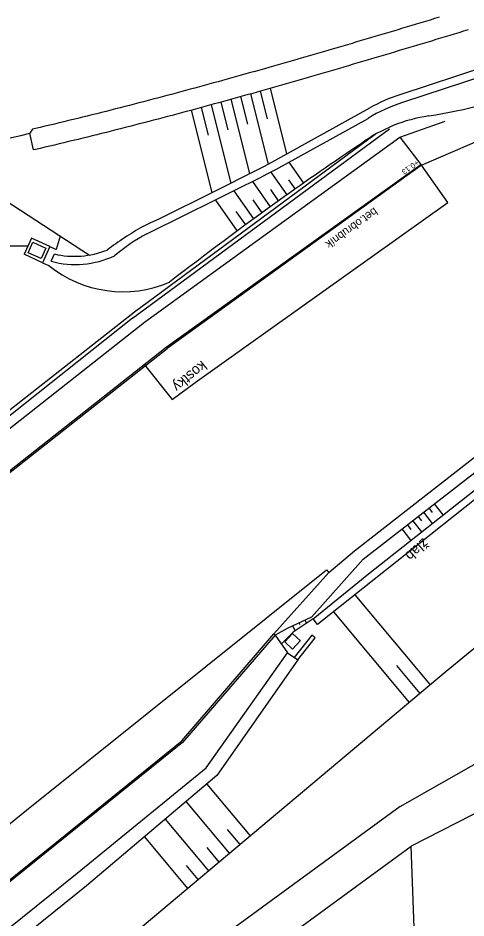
# Model space of a CAD drawing. Extents: x -595546 to -593986, y -1160845 to -1159202.
# Drawn here: x -595061.5 to -595028.6, y -1159603.7 to -1159537.8 of the extents above; entities that cross this region are included whole.
import ezdxf

# ---------------------------------------------------------------- set-up
doc = ezdxf.new("R2010")
doc.units = 0
for name, color, linetype in [('DOP - rozhrani ploch obecne', 7, 'Continuous'), ('TM - chodniky - VP', 7, 'Continuous'), ('TM - komunikace - VP', 7, 'Continuous'), ('TM - srafovani', 7, 'Continuous'), ('Z-KRESBA', 7, 'Continuous'), ('Z-PLOT', 7, 'Continuous'), ('Z-POPIS', 7, 'Continuous'), ('Z-SRAFY', 7, 'Continuous'), ('Z-ZABRADLI', 7, 'Continuous')]:
    doc.layers.add(name, color=color, linetype=linetype)

msp = doc.modelspace()

# ---------------------------------------------------------------- linework, layer by layer
at = {"layer": 'DOP - rozhrani ploch obecne'}
for p, q in [((-595024.118, -1159540.35), (-595033.44, -1159543.402)), ((-595023.931, -1159540.92), (-595033.253, -1159543.972)), ((-595042.835, -1159548.355), (-595035.64, -1159544.363)), ((-595042.543, -1159548.88), (-595035.77, -1159545.132)), ((-595060.313, -1159547.45), (-595060.58, -1159546.228)), ((-595066.123, -1159548.731), (-595056.213, -1159555.152)), ((-595060.473, -1159553.912), (-595061.011, -1159555.095)), ((-595059.107, -1159554.533), (-595060.473, -1159553.912)), ((-595058.365, -1159553.758), (-595058.652, -1159554.74)), ((-595060.742, -1159554.504), (-595084.969, -1159554.503)), ((-595059.107, -1159554.533), (-595059.645, -1159555.716)), ((-595059.107, -1159554.533), (-595058.652, -1159554.74)), ((-595059.645, -1159555.716), (-595061.011, -1159555.095)), ((-595059.026, -1159555.607), (-595058.784, -1159555.074)), ((-595059.645, -1159555.716), (-595059.19, -1159555.923))]:
    msp.add_line(p, q, dxfattribs=at)
for points in [[(-595028.438, -1159538.651), (-595028.774, -1159538.753), (-595029.11, -1159538.855), (-595029.446, -1159538.956), (-595029.782, -1159539.058), (-595030.118, -1159539.159), (-595030.455, -1159539.261), (-595030.791, -1159539.362), (-595031.127, -1159539.463), (-595031.464, -1159539.565), (-595031.801, -1159539.666), (-595032.137, -1159539.767), (-595032.474, -1159539.868), (-595032.811, -1159539.969), (-595033.148, -1159540.07), (-595033.485, -1159540.17), (-595033.823, -1159540.271), (-595034.16, -1159540.372), (-595034.497, -1159540.472), (-595034.835, -1159540.572), (-595035.173, -1159540.673), (-595035.51, -1159540.773), (-595035.848, -1159540.873), (-595036.186, -1159540.973), (-595036.524, -1159541.072), (-595036.862, -1159541.172), (-595037.201, -1159541.272), (-595037.539, -1159541.371), (-595037.878, -1159541.47), (-595038.216, -1159541.569), (-595038.555, -1159541.668), (-595038.894, -1159541.767), (-595039.233, -1159541.866), (-595039.572, -1159541.964), (-595039.911, -1159542.062), (-595040.25, -1159542.16), (-595040.59, -1159542.258), (-595040.929, -1159542.356), (-595041.269, -1159542.454), (-595041.609, -1159542.551), (-595041.949, -1159542.648), (-595042.289, -1159542.745), (-595042.629, -1159542.842), (-595042.969, -1159542.939), (-595043.31, -1159543.035), (-595043.651, -1159543.131), (-595043.991, -1159543.227), (-595044.332, -1159543.323), (-595044.673, -1159543.418), (-595045.014, -1159543.513), (-595045.355, -1159543.609), (-595045.697, -1159543.703), (-595046.038, -1159543.798), (-595046.38, -1159543.892), (-595046.722, -1159543.986), (-595047.064, -1159544.08), (-595047.406, -1159544.174), (-595047.748, -1159544.267), (-595048.09, -1159544.36), (-595048.433, -1159544.453), (-595048.775, -1159544.545), (-595049.118, -1159544.637), (-595049.461, -1159544.729), (-595049.804, -1159544.821), (-595050.147, -1159544.912), (-595050.491, -1159545.003), (-595050.834, -1159545.094), (-595051.178, -1159545.185), (-595051.522, -1159545.275), (-595051.866, -1159545.365), (-595052.21, -1159545.454), (-595052.554, -1159545.543), (-595052.901, -1159545.633), (-595053.246, -1159545.721), (-595053.591, -1159545.81), (-595053.936, -1159545.898), (-595054.281, -1159545.985), (-595054.626, -1159546.072), (-595054.971, -1159546.159), (-595055.317, -1159546.246), (-595055.662, -1159546.332), (-595056.008, -1159546.417), (-595056.354, -1159546.503), (-595056.701, -1159546.588), (-595057.047, -1159546.673), (-595057.393, -1159546.757), (-595057.74, -1159546.841), (-595058.087, -1159546.924), (-595058.434, -1159547.007), (-595058.781, -1159547.09), (-595059.128, -1159547.172), (-595059.476, -1159547.254), (-595059.824, -1159547.336), (-595060.171, -1159547.417), (-595060.313, -1159547.45)], [(-595018.82, -1159637.39), (-595016.61, -1159633.78), (-595021.94, -1159626.55), (-595032.05, -1159613.71), (-595032.6, -1159598.47)]]:
    msp.add_lwpolyline(points, dxfattribs=at)
msp.add_lwpolyline([(-595059.758, -1159555.412), (-595060.706, -1159554.981), (-595060.358, -1159554.217), (-595059.411, -1159554.647)], close=True, dxfattribs=at)
for centre, radius, start, end in [((-595037.84, -1159504.412), 41.07, 279.14979, 290.54161), ((-595029.506, -1159555.417), 12.642, 108.13027, 119.02942), ((-595029.506, -1159555.417), 12.042, 108.13027, 121.3442), ((-595029.765, -1159555.858), 11.008, 98.06742, 126.31976), ((-594894.185, -1159759.105), 255.315, 123.81859, 125.44907), ((-595264.021, -1159116.01), 485.64, 295.84737, 297.09414), ((-595257.787, -1159128.482), 472.297, 295.83019, 297.11248), ((-594857.848, -1159807.03), 315.435, 125.77715, 127.60894), ((-595039.394, -1159575.615), 25.978, 119.77341, 126.7011), ((-595044.672, -1159566.936), 15.226, 118.79124, 129.59956), ((-595057.308, -1159548.811), 6.435, 256.74163, 291.78733), ((-595057.249, -1159549.098), 6.748, 254.73379, 295.18982), ((-595053.751, -1159549.156), 8.682, 231.20802, 293.07133)]:
    msp.add_arc(centre, radius, start, end, dxfattribs=at)
at = {"layer": 'TM - chodniky - VP'}
msp.add_line((-595018.38, -1159591.21), (-595032.6, -1159598.47), dxfattribs=at)
msp.add_lwpolyline([(-595033.41, -1159595.57), (-594996.61, -1159574.69), (-594988.17, -1159569.24), (-594977.41, -1159554.2), (-594965.21, -1159546.36)], dxfattribs=at)
at = {"layer": 'TM - komunikace - VP'}
for p, q in [((-595031.86, -1159548.57), (-595027.194, -1159546.566)), ((-595073.18, -1159579.83), (-595050.52, -1159562))]:
    msp.add_line(p, q, dxfattribs=at)
for points in [[(-595030.552, -1159537.723), (-595030.888, -1159537.824), (-595031.224, -1159537.926), (-595031.56, -1159538.027), (-595031.896, -1159538.128), (-595032.232, -1159538.229), (-595032.569, -1159538.33), (-595032.905, -1159538.431), (-595033.242, -1159538.532), (-595033.578, -1159538.633), (-595033.915, -1159538.733), (-595034.252, -1159538.834), (-595034.589, -1159538.934), (-595034.926, -1159539.034), (-595035.263, -1159539.135), (-595035.6, -1159539.235), (-595035.937, -1159539.335), (-595036.274, -1159539.435), (-595036.611, -1159539.534), (-595036.949, -1159539.634), (-595037.286, -1159539.733), (-595037.624, -1159539.833), (-595037.962, -1159539.932), (-595038.3, -1159540.031), (-595038.638, -1159540.13), (-595038.976, -1159540.228), (-595039.314, -1159540.327), (-595039.652, -1159540.425), (-595039.99, -1159540.523), (-595040.329, -1159540.621), (-595040.667, -1159540.719), (-595041.006, -1159540.817), (-595041.344, -1159540.915), (-595041.683, -1159541.012), (-595042.022, -1159541.109), (-595042.361, -1159541.206), (-595042.7, -1159541.303), (-595043.04, -1159541.399), (-595043.379, -1159541.495), (-595043.719, -1159541.592), (-595044.058, -1159541.687), (-595044.398, -1159541.783), (-595044.738, -1159541.879), (-595045.078, -1159541.974), (-595045.418, -1159542.069), (-595045.758, -1159542.164), (-595046.098, -1159542.258), (-595046.439, -1159542.352), (-595046.779, -1159542.446), (-595047.12, -1159542.54), (-595047.461, -1159542.634), (-595047.801, -1159542.727), (-595048.142, -1159542.82), (-595048.484, -1159542.912), (-595048.825, -1159543.005), (-595049.166, -1159543.097), (-595049.508, -1159543.189), (-595049.849, -1159543.281), (-595050.191, -1159543.372), (-595050.533, -1159543.463), (-595050.875, -1159543.554), (-595051.217, -1159543.644), (-595051.56, -1159543.734), (-595051.902, -1159543.824), (-595052.245, -1159543.913), (-595052.587, -1159544.002), (-595052.93, -1159544.091), (-595053.275, -1159544.18), (-595053.618, -1159544.268), (-595053.962, -1159544.356), (-595054.305, -1159544.444), (-595054.649, -1159544.531), (-595054.992, -1159544.618), (-595055.336, -1159544.704), (-595055.68, -1159544.79), (-595056.024, -1159544.876), (-595056.369, -1159544.961), (-595056.713, -1159545.046), (-595057.058, -1159545.131), (-595057.402, -1159545.215), (-595057.747, -1159545.299), (-595058.092, -1159545.383), (-595058.437, -1159545.466), (-595058.782, -1159545.548), (-595059.128, -1159545.631), (-595059.473, -1159545.712), (-595059.819, -1159545.794), (-595060.165, -1159545.875), (-595060.389, -1159545.927), (-595060.58, -1159546.228)], [(-595073.117, -1159579.68), (-595050.587, -1159561.912), (-595031.892, -1159548.521)], [(-595052.17, -1159563.21), (-595050.15, -1159565.74), (-595048.45, -1159564.5), (-595029.91, -1159551.31), (-595031.86, -1159548.57)], [(-595031.892, -1159548.521), (-595031.86, -1159548.57), (-595050.52, -1159562)], [(-595038.65, -1159578.41), (-595036.77, -1159576.83), (-595025.286, -1159567.882), (-595015.174, -1159560.451), (-595005.987, -1159553.908)], [(-595089.97, -1159619.41), (-595081.4, -1159612.52), (-595060.82, -1159595.85), (-595038.81, -1159578.22), (-595038.65, -1159578.41)], [(-595068.8, -1159606.36), (-595058.62, -1159598.19), (-595049.43, -1159590.75), (-595042.69, -1159582.92), (-595038.65, -1159578.41)], [(-595042.69, -1159582.92), (-595042.595, -1159583.008), (-595049.393, -1159590.891), (-595061.748, -1159600.862), (-595068.745, -1159606.471)]]:
    msp.add_lwpolyline(points, dxfattribs=at)
for centre, radius, start, end in [((-594645.902, -1159788.321), 501.5, 142.72446, 152.84308), ((-595107.263, -1159352.236), 199.53, 280.35068, 283.53068)]:
    msp.add_arc(centre, radius, start, end, dxfattribs=at)
at = {"layer": 'TM - srafovani'}
for p, q in [((-595043.143, -1159545.161), (-595043.654, -1159543.128)), ((-595041.722, -1159547.738), (-595042.932, -1159542.926)), ((-595044.453, -1159549.179), (-595045.821, -1159543.737)), ((-595044.588, -1159545.565), (-595045.099, -1159543.534)), ((-595043.081, -1159548.482), (-595044.376, -1159543.331)), ((-595047.481, -1159546.361), (-595047.992, -1159544.331)), ((-595045.825, -1159549.872), (-595047.268, -1159544.134)), ((-595046.034, -1159545.966), (-595046.544, -1159543.936)), ((-595047.197, -1159550.569), (-595048.715, -1159544.529)), ((-595041.583, -1159548.348), (-595040.51, -1159549.882)), ((-595042.91, -1159549.068), (-595041.739, -1159550.741)), ((-595044.258, -1159549.757), (-595042.956, -1159551.619)), ((-595041.601, -1159549.631), (-595041.125, -1159550.312)), ((-595042.926, -1159550.353), (-595042.354, -1159551.171)), ((-595045.61, -1159550.441), (-595044.169, -1159552.503)), ((-595046.961, -1159551.127), (-595045.377, -1159553.392)), ((-595044.226, -1159551.112), (-595043.563, -1159552.06)), ((-595045.462, -1159551.962), (-595044.773, -1159552.946)), ((-595036.75, -1159580.065), (-595031.218, -1159586.657)), ((-595038.317, -1159581.309), (-595032.75, -1159587.942)), ((-595033.676, -1159585.237), (-595031.984, -1159587.299)), ((-595047.599, -1159593.931), (-595044.421, -1159597.718)), ((-595049.127, -1159595.221), (-595045.953, -1159599.004)), ((-595050.655, -1159596.512), (-595047.485, -1159600.289)), ((-595046.109, -1159597.262), (-595045.187, -1159598.361)), ((-595052.182, -1159597.803), (-595049.017, -1159601.575)), ((-595047.61, -1159598.584), (-595046.719, -1159599.647)), ((-595049.112, -1159599.907), (-595048.251, -1159600.932))]:
    msp.add_line(p, q, dxfattribs=at)
at = {"layer": 'Z-KRESBA'}
for p, q in [((-595033.44, -1159546.51), (-595030.113, -1159545.349)), ((-595030.04, -1159585.65), (-595006.08, -1159565.97)), ((-595039.799, -1159581.816), (-595035.741, -1159578.511)), ((-595039.476, -1159582.228), (-595039.799, -1159581.816)), ((-595042.595, -1159583.008), (-595041.67, -1159584.31)), ((-595060.161, -1159610.927), (-595030.04, -1159585.65))]:
    msp.add_line(p, q, dxfattribs=at)
for points in [[(-595074.6, -1159577.71), (-595052.18, -1159560.07), (-595033.44, -1159546.51), (-595031.892, -1159548.521)], [(-595035.741, -1159578.511), (-595014.676, -1159561.933), (-595007.21, -1159556.617), (-595006.967, -1159557.103), (-595014.543, -1159562.448), (-595039.476, -1159582.228)], [(-595039.91, -1159581.69), (-595036.13, -1159577.44), (-595015.16, -1159561.17)], [(-595039.91, -1159581.69), (-595041.712, -1159582.524), (-595042.595, -1159583.008)], [(-595039.799, -1159581.816), (-595041.27, -1159582.8), (-595042.13, -1159583.662)], [(-595040.739, -1159583.433), (-595041.305, -1159582.883), (-595041.887, -1159583.512), (-595041.313, -1159584.046), (-595040.74, -1159583.44)], [(-595040.932, -1159584.825), (-595039.64, -1159583.2), (-595039.9, -1159583.013), (-595041.197, -1159584.648)], [(-595083.49, -1159618.31), (-595079.03, -1159615.62), (-595067.16, -1159608.53), (-595057.1, -1159600.47), (-595047.65, -1159592.75), (-595041.67, -1159584.31), (-595040.932, -1159584.825), (-595046.865, -1159593.31), (-595056.418, -1159601.381), (-595066.16, -1159609.203), (-595082.966, -1159619.042)], [(-595033.41, -1159595.57), (-595048.42, -1159606.55), (-595050.11, -1159608.26), (-595068.38, -1159624.26), (-595079.99, -1159632.92), (-595100.69, -1159645.83), (-595112.37, -1159653.51), (-595114.43, -1159653.32), (-595114.2, -1159651.57)], [(-595151.1, -1159693.22), (-595134.79, -1159678.64), (-595125.65, -1159668.4), (-595115.92, -1159659.16), (-595099.8, -1159648.88), (-595078.66, -1159635.36), (-595067.22, -1159626.22), (-595049.26, -1159611.12), (-595046.65, -1159608.74), (-595032.6, -1159598.47)]]:
    msp.add_lwpolyline(points, dxfattribs=at)
at = {"layer": 'Z-PLOT'}
msp.add_lwpolyline([(-595035.243, -1159546.31), (-595052.91, -1159559.33), (-595075.41, -1159576.97), (-595097.56, -1159594.39), (-595101.84, -1159595.78), (-595104.85, -1159588.89)], dxfattribs=at)
at = {"layer": 'Z-SRAFY'}
for p, q in [((-595030.265, -1159574.201), (-595030.9, -1159573.383)), ((-595031.051, -1159574.82), (-595031.691, -1159573.996)), ((-595031.044, -1159574.013), (-595031.296, -1159573.689)), ((-595031.837, -1159575.438), (-595032.481, -1159574.609)), ((-595031.825, -1159574.638), (-595032.086, -1159574.302)), ((-595032.623, -1159576.057), (-595033.271, -1159575.222)), ((-595032.605, -1159575.263), (-595032.876, -1159574.915)), ((-595040.286, -1159582.142), (-595040.392, -1159581.913)), ((-595041.128, -1159582.705), (-595041.3, -1159582.333)), ((-595040.761, -1159582.264), (-595040.829, -1159582.116))]:
    msp.add_line(p, q, dxfattribs=at)
at = {"layer": 'Z-ZABRADLI'}
for q in [(-595034.21, -1159545.9), (-595097.92, -1159595.42)]:
    msp.add_line((-595053.064, -1159559.786), q, dxfattribs=at)

# ---------------------------------------------------------------- texts
at = {"layer": 'Z-POPIS'}
for s, height, rotation, p in [('+0.13', 0.4, 215.04384, (-595032.208, -1159548.159)), ('bet.obrubník', 0.6, 215.73369, (-595035.333, -1159551.63)), ('kostky', 0.757, 219.47232, (-595047.979, -1159562.847)), ('žlab', 0.757, 221.31367, (-595031.719, -1159575.854))]:
    msp.add_text(s, height=height, rotation=rotation, dxfattribs=at).set_placement(p)

doc.saveas('drawing.dxf')
